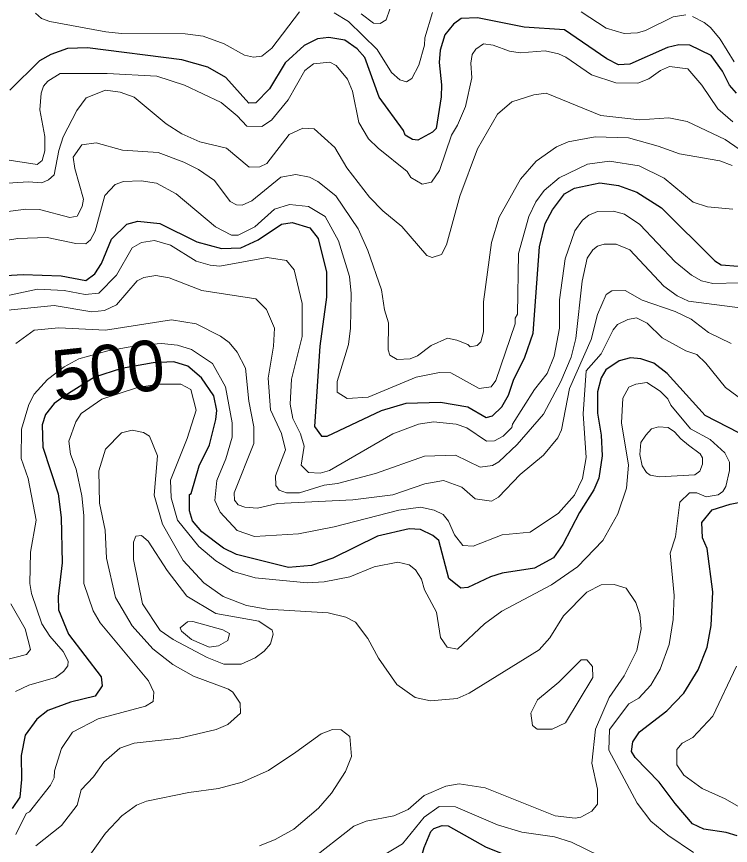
# Model space of a CAD drawing. Extents: x 673.3 to 698.5, y 6984.3 to 7012.3.
# Drawn here: x 690.238 to 691.368, y 6993.016 to 6994.327 of the extents above; entities that cross this region are included whole.
import ezdxf
from ezdxf.enums import TextEntityAlignment as Align

# ---------------------------------------------------------------- set-up
doc = ezdxf.new("R2010")
doc.units = 0
doc.header["$LTSCALE"] = 0.032
doc.layers.add('1', color=7, linetype='Continuous', lineweight=25)
doc.layers.add('2', color=7, linetype='Continuous', lineweight=13)
doc.layers.add('61', color=7, linetype='Continuous')

msp = doc.modelspace()

# ---------------------------------------------------------------- linework, layer by layer
at = {"layer": '1'}
for points in [[(691.3774, 6994.2057), (691.3659, 6994.2183), (691.3549, 6994.2405), (691.3373, 6994.265), (691.3035, 6994.2815), (691.2861, 6994.2821), (691.268, 6994.2776), (691.2086, 6994.2515), (691.1903, 6994.2505), (691.1722, 6994.2598), (691.105, 6994.3057), (691.0411, 6994.3099), (690.9672, 6994.3245), (690.9414, 6994.3237), (690.9292, 6994.3145), (690.9156, 6994.2976), (690.9082, 6994.2737), (690.9067, 6994.2541), (690.9107, 6994.2189), (690.91, 6994.1999), (690.9018, 6994.1496), (690.8962, 6994.1441), (690.873, 6994.1315), (690.8647, 6994.1323), (690.8528, 6994.1392), (690.8505, 6994.1467), (690.812, 6994.1994), (690.7891, 6994.262), (690.7771, 6994.2756), (690.7573, 6994.2895), (690.7323, 6994.2935), (690.7142, 6994.2913), (690.693, 6994.2811), (690.6629, 6994.2534), (690.6381, 6994.2124), (690.6169, 6994.1901), (690.6054, 6994.1899), (690.5692, 6994.2302), (690.5409, 6994.2466), (690.4994, 6994.2585), (690.3504, 6994.2772), (690.3187, 6994.2764), (690.2923, 6994.2666), (690.2745, 6994.2567), (690.2274, 6994.2105)], [(690.1924, 6993.9157), (690.2488, 6993.9189), (690.3089, 6993.9165), (690.348, 6993.9093), (690.362, 6993.92), (690.3723, 6993.936), (690.3882, 6993.9746), (690.4125, 6993.9983), (690.4301, 6994.0029), (690.4649, 6993.9996), (690.5236, 6993.9704), (690.5626, 6993.9597), (690.5932, 6993.9608), (690.6202, 6993.9737), (690.6572, 6993.9982), (690.674, 6994.0011), (690.7019, 6993.9925), (690.7152, 6993.9759), (690.7283, 6993.9225), (690.7283, 6993.8828), (690.7178, 6993.8057), (690.7096, 6993.6782), (690.7205, 6993.6633), (690.7297, 6993.6633), (690.8154, 6993.7039), (690.8545, 6993.7153), (690.9091, 6993.717), (690.9522, 6993.7096), (690.981, 6993.6925), (690.9909, 6993.6955), (691.0058, 6993.7094), (691.0164, 6993.7281), (691.0242, 6993.7519), (691.0425, 6993.7883), (691.0553, 6993.8263), (691.0654, 6993.9626), (691.0744, 6993.9996), (691.0862, 6994.0209), (691.105, 6994.0464), (691.1211, 6994.0551), (691.161, 6994.0639), (691.1903, 6994.0598), (691.2196, 6994.0491), (691.2587, 6994.0245), (691.3429, 6993.9402), (691.3529, 6993.9343), (691.38, 6993.9319)], [(691.3993, 6993.6591), (691.3275, 6993.696), (691.2677, 6993.7623), (691.2462, 6993.7788), (691.2259, 6993.7853), (691.2093, 6993.7869), (691.1918, 6993.7821), (691.1703, 6993.7679), (691.1633, 6993.7555), (691.1575, 6993.7335), (691.1574, 6993.6993), (691.163, 6993.6646), (691.1648, 6993.6319), (691.1592, 6993.5967), (691.1516, 6993.5782), (691.1289, 6993.5427), (691.1025, 6993.4916), (691.0879, 6993.4709), (691.0578, 6993.4545), (691.0063, 6993.4467), (690.9881, 6993.4409), (690.952, 6993.4238), (690.9411, 6993.423), (690.9221, 6993.4379), (690.9064, 6993.498), (690.8969, 6993.5063), (690.877, 6993.5158), (690.8591, 6993.5166), (690.8092, 6993.5053), (690.7383, 6993.47), (690.705, 6993.4589), (690.6685, 6993.4556), (690.5862, 6993.4763), (690.5656, 6993.486), (690.5313, 6993.5118), (690.5163, 6993.5295), (690.5117, 6993.5453), (690.5117, 6993.5709), (690.5142, 6993.5726), (690.5273, 6993.6163), (690.5432, 6993.6496), (690.5536, 6993.6897)], [(690.5536, 6993.6897), (690.5548, 6993.7039), (690.55, 6993.727), (690.5309, 6993.7554), (690.5092, 6993.7739), (690.4872, 6993.7805), (690.4545, 6993.7794), (690.4042, 6993.77), (690.3617, 6993.7565), (690.3143, 6993.7268), (690.2974, 6993.7149), (690.2837, 6993.6974), (690.2788, 6993.6811), (690.2795, 6993.6456), (690.304, 6993.572), (690.3088, 6993.5348), (690.3105, 6993.4629), (690.3042, 6993.4098), (690.3044, 6993.3884), (690.3204, 6993.3503), (690.372, 6993.2826), (690.3736, 6993.2684), (690.3623, 6993.2519), (690.3237, 6993.2426), (690.2878, 6993.2291), (690.2701, 6993.2154), (690.2515, 6993.1904), (690.2455, 6993.1581), (690.2462, 6993.1205), (690.2431, 6993.0925), (690.2314, 6993.0745)], [(691.378, 6993.031), (691.3607, 6993.0362), (691.3255, 6993.0418), (691.3074, 6993.0501), (691.2799, 6993.0821), (691.255, 6993.1162), (691.2167, 6993.1552), (691.2113, 6993.1643), (691.2131, 6993.1798), (691.2235, 6993.1957), (691.2669, 6993.2287), (691.2939, 6993.2567), (691.3164, 6993.2938), (691.331, 6993.3296), (691.3373, 6993.3638), (691.3399, 6993.417), (691.331, 6993.4854), (691.3236, 6993.5022), (691.3222, 6993.5267), (691.3385, 6993.5468), (691.3673, 6993.5557), (691.4037, 6993.5632)], [(690.8431, 6992.9548), (690.8577, 6992.9605), (690.8681, 6992.9732), (690.8765, 6992.9905), (690.8828, 6993.0126), (690.8937, 6993.0378), (690.8985, 6993.0426), (690.9115, 6993.0475), (690.921, 6993.0472), (690.9803, 6993.0139), (691.0323, 6992.9929), (691.1021, 6992.9563), (691.1887, 6992.9179), (691.2963, 6992.881), (691.3262, 6992.8736), (691.3793, 6992.879)]]:
    msp.add_lwpolyline(points, dxfattribs=at)
at = {"layer": '2'}
for points in [[(690.8287, 6994.3386), (690.8231, 6994.3218), (690.8135, 6994.3156), (690.8027, 6994.3163), (690.7836, 6994.331)], [(690.2682, 6994.3321), (690.2775, 6994.3239), (690.2907, 6994.3188), (690.3792, 6994.3024), (690.4043, 6994.3), (690.5049, 6994.2992), (690.5336, 6994.2959), (690.5665, 6994.2836), (690.5987, 6994.2657), (690.6128, 6994.2626), (690.6262, 6994.2643), (690.6422, 6994.2768), (690.6858, 6994.334)], [(690.7408, 6994.3325), (690.7631, 6994.3189), (690.8088, 6994.2748), (690.8314, 6994.2384), (690.8445, 6994.2264), (690.8551, 6994.2237), (690.8634, 6994.2287), (690.8744, 6994.2501), (690.8837, 6994.2815), (690.8841, 6994.293), (690.8964, 6994.333)], [(691.1312, 6994.3344), (691.1709, 6994.3081), (691.1996, 6994.3001), (691.2207, 6994.3008), (691.2334, 6994.3045), (691.2771, 6994.3261), (691.2969, 6994.3292)], [(691.3075, 6994.3269), (691.3263, 6994.3175), (691.3363, 6994.3093), (691.3512, 6994.2911), (691.3736, 6994.255)], [(691.3714, 6994.1601), (691.3476, 6994.1808), (691.3221, 6994.2184), (691.3002, 6994.2439), (691.2714, 6994.2479), (691.2567, 6994.2413), (691.2387, 6994.2282), (691.2209, 6994.2215), (691.1861, 6994.2217), (691.1477, 6994.2348), (691.1071, 6994.2624), (691.0958, 6994.2676), (691.0744, 6994.2723), (691.0347, 6994.2692), (691.018, 6994.2722), (690.9923, 6994.2815), (690.9769, 6994.2837), (690.9647, 6994.275), (690.959, 6994.2665), (690.9571, 6994.2531), (690.9587, 6994.2298), (690.9482, 6994.1847), (690.9358, 6994.1549), (690.9263, 6994.1391), (690.9074, 6994.0834), (690.8946, 6994.0649), (690.8799, 6994.0616), (690.862, 6994.0721), (690.8559, 6994.0819), (690.8101, 6994.1184), (690.795, 6994.1333), (690.7796, 6994.1592), (690.7698, 6994.2088), (690.7619, 6994.2279), (690.7439, 6994.2493), (690.7336, 6994.2544), (690.7081, 6994.252), (690.6941, 6994.2414), (690.6681, 6994.1948), (690.6416, 6994.163), (690.6262, 6994.1526), (690.6023, 6994.1535), (690.5871, 6994.1699), (690.5621, 6994.1909), (690.5041, 6994.2184), (690.4603, 6994.2324), (690.3815, 6994.2366), (690.307, 6994.2365), (690.2874, 6994.2247), (690.2809, 6994.2164), (690.2771, 6994.2055), (690.2748, 6994.1791), (690.2828, 6994.1372), (690.2828, 6994.1145), (690.2787, 6994.0992), (690.2709, 6994.0926), (690.2264, 6994.0997)], [(691.3592, 6994.1324), (691.2989, 6994.1608), (691.2704, 6994.1664), (691.2242, 6994.1632), (691.1626, 6994.1705), (691.076, 6994.2055), (691.0567, 6994.2031), (691.0216, 6994.1921), (690.9989, 6994.1726), (690.9672, 6994.1173), (690.9396, 6994.0427), (690.9184, 6993.9655), (690.9107, 6993.9507), (690.8955, 6993.9459), (690.8874, 6993.9491), (690.8477, 6993.9949), (690.8174, 6994.0196), (690.7963, 6994.0413), (690.7607, 6994.0873), (690.7417, 6994.1197), (690.709, 6994.1491), (690.6909, 6994.1502), (690.6696, 6994.1403), (690.6343, 6994.0946), (690.6229, 6994.0891), (690.6062, 6994.0884), (690.5702, 6994.1184), (690.5281, 6994.1284), (690.4997, 6994.1415), (690.475, 6994.1571), (690.424, 6994.1993), (690.402, 6994.2072), (690.3787, 6994.2105), (690.3482, 6994.1983), (690.3333, 6994.1779), (690.3117, 6994.1365), (690.3048, 6994.1147), (690.2974, 6994.0764), (690.2888, 6994.0686), (690.2779, 6994.0639), (690.2565, 6994.0655), (690.1828, 6994.0607)], [(690.8942, 6993.8068), (690.8727, 6993.7904), (690.8611, 6993.7854), (690.8401, 6993.7846), (690.8285, 6993.7911), (690.8261, 6993.7996), (690.8268, 6993.8424), (690.8201, 6993.8629), (690.8154, 6993.8945), (690.7941, 6993.9567), (690.7786, 6993.9908), (690.7433, 6994.0432), (690.715, 6994.0657), (690.7016, 6994.0729), (690.6802, 6994.0769), (690.6561, 6994.0728), (690.6103, 6994.0355), (690.5949, 6994.0282), (690.5862, 6994.0288), (690.5762, 6994.0344), (690.5513, 6994.0673), (690.5258, 6994.0849), (690.503, 6994.0963), (690.462, 6994.1119), (690.406, 6994.1152), (690.3643, 6994.1268), (690.3414, 6994.124), (690.3276, 6994.1043), (690.3301, 6994.0862), (690.3438, 6994.0378), (690.3422, 6994.0265), (690.3341, 6994.0111), (690.3225, 6994.009), (690.2745, 6994.0216), (690.2529, 6994.0223), (690.2003, 6994.0152)], [(691.3703, 6994.091), (691.3507, 6994.0985), (691.2868, 6994.1096), (691.2532, 6994.122), (691.2063, 6994.1347), (691.1536, 6994.1363), (691.1108, 6994.1284), (691.0922, 6994.1208), (691.06, 6994.0982), (691.0354, 6994.0698), (691.0017, 6994.0095), (690.9896, 6993.9694), (690.977, 6993.8755), (690.9767, 6993.828), (690.9727, 6993.8124), (690.9669, 6993.8066), (690.9556, 6993.8043), (690.952, 6993.8082), (690.9349, 6993.8152), (690.9199, 6993.8179), (690.8942, 6993.8068)], [(691.3815, 6994.1169), (691.3592, 6994.1324)], [(691.3713, 6994.0224), (691.3314, 6994.0257), (691.3084, 6994.033), (691.2627, 6994.0714), (691.2234, 6994.0907), (691.1761, 6994.0981), (691.1412, 6994.0931), (691.0967, 6994.0716), (691.0728, 6994.0516), (691.0599, 6994.0336), (691.0484, 6994.0107), (691.0321, 6993.9521), (691.0305, 6993.8562), (691.0272, 6993.8498), (691.0271, 6993.8408), (690.9962, 6993.7512), (690.9892, 6993.7413), (690.97, 6993.7384)], [(690.97, 6993.7384), (690.9251, 6993.7631), (690.9075, 6993.7641), (690.8703, 6993.7564), (690.7943, 6993.725), (690.7613, 6993.7227), (690.7454, 6993.7328), (690.7454, 6993.7495), (690.7631, 6993.8079), (690.7665, 6993.8339), (690.7673, 6993.8887), (690.7649, 6993.9154), (690.7473, 6993.9721), (690.7262, 6994.0104), (690.6998, 6994.0264), (690.6701, 6994.0296), (690.6461, 6994.0223), (690.6153, 6993.994), (690.5885, 6993.9812), (690.5783, 6993.9809), (690.5527, 6993.9942), (690.4907, 6994.0463), (690.4595, 6994.063), (690.4351, 6994.0672), (690.4072, 6994.066), (690.3944, 6994.0614), (690.3778, 6994.0436), (690.3625, 6993.9871), (690.355, 6993.9735), (690.3478, 6993.9671), (690.3318, 6993.9678), (690.2867, 6993.9775), (690.2402, 6993.9759), (690.1942, 6993.9683)], [(690.6998, 6993.6059), (690.7183, 6993.6046), (690.7332, 6993.6091), (690.8336, 6993.6666), (690.8743, 6993.682), (690.8979, 6993.686), (690.9337, 6993.6821), (690.9506, 6993.6762), (690.9816, 6993.6551), (690.9944, 6993.6559), (691.0078, 6993.6634), (691.022, 6993.6771), (691.0226, 6993.6823), (691.0574, 6993.7371), (691.0778, 6993.7624), (691.0888, 6993.7896), (691.0971, 6993.8339), (691.0972, 6993.8785), (691.1062, 6993.9438), (691.1212, 6993.988), (691.1334, 6994.0047), (691.1434, 6994.0128), (691.1574, 6994.0182), (691.1828, 6994.019), (691.2001, 6994.0141), (691.224, 6993.9981), (691.28, 6993.9388), (691.306, 6993.9176), (691.3216, 6993.9089), (691.3398, 6993.9047), (691.3825, 6993.9059)], [(690.1822, 6993.8766), (690.2715, 6993.8955), (690.3137, 6993.8936), (690.3469, 6993.8872), (690.3682, 6993.8893), (690.3962, 6993.9176), (690.4211, 6993.9609), (690.4357, 6993.9694), (690.4562, 6993.9725), (690.4818, 6993.9652), (690.5223, 6993.9401), (690.5444, 6993.9334), (690.56, 6993.932), (690.6346, 6993.9458), (690.6651, 6993.941), (690.6772, 6993.9263), (690.69, 6993.8728), (690.6899, 6993.8209), (690.673, 6993.7531), (690.6709, 6993.7136), (690.6753, 6993.6912), (690.6874, 6993.6668), (690.6931, 6993.6476), (690.6886, 6993.6175), (690.6998, 6993.6059)], [(691.3866, 6993.8655), (691.3014, 6993.8769), (691.2835, 6993.8852), (691.2623, 6993.9005), (691.2082, 6993.9578), (691.1868, 6993.9669), (691.1679, 6993.967), (691.1575, 6993.9637), (691.1498, 6993.9577), (691.1411, 6993.9447), (691.1331, 6993.9082), (691.1232, 6993.8176), (691.1155, 6993.7881), (691.0995, 6993.7495), (691.0721, 6993.6977), (691.0304, 6993.6501), (691.0014, 6993.6226), (690.9909, 6993.6166), (690.9719, 6993.6144), (690.9328, 6993.633), (690.8838, 6993.6314), (690.8063, 6993.6039), (690.7457, 6993.5883), (690.7248, 6993.5856), (690.6856, 6993.5735), (690.6653, 6993.5737), (690.6536, 6993.5779), (690.6484, 6993.5849), (690.6477, 6993.6007), (690.6639, 6993.6415), (690.6572, 6993.6672), (690.6398, 6993.7049), (690.6363, 6993.7551), (690.6444, 6993.8056), (690.646, 6993.8339), (690.6337, 6993.8637), (690.6169, 6993.8804)], [(690.6169, 6993.8804), (690.5315, 6993.8934), (690.4796, 6993.9133), (690.4584, 6993.9172), (690.4395, 6993.9141), (690.429, 6993.9088), (690.3963, 6993.8711), (690.3773, 6993.8619), (690.3574, 6993.8596), (690.2975, 6993.87), (690.219, 6993.8619)], [(690.5744, 6993.8114), (690.587, 6993.796), (690.6004, 6993.7707), (690.6054, 6993.7183), (690.6134, 6993.6779), (690.6134, 6993.6518), (690.5826, 6993.5736), (690.5827, 6993.5618), (690.5886, 6993.5548), (690.5991, 6993.5509), (690.6191, 6993.5491), (690.6509, 6993.5565), (690.7702, 6993.5624), (690.8337, 6993.5704), (690.8842, 6993.5879), (690.9134, 6993.5932), (690.9424, 6993.5825), (690.9636, 6993.5639), (690.9896, 6993.5606), (691.0005, 6993.5665), (691.0347, 6993.6024), (691.0716, 6993.6329), (691.0943, 6993.6606), (691.1004, 6993.6733), (691.1129, 6993.7388), (691.1475, 6993.816), (691.1575, 6993.8558), (691.1708, 6993.8873), (691.1797, 6993.8928), (691.2011, 6993.8936), (691.2278, 6993.8781), (691.2799, 6993.8601), (691.3054, 6993.8482), (691.3328, 6993.8271), (691.3689, 6993.8096)], [(690.2372, 6993.8095), (690.2659, 6993.8309), (690.305, 6993.8343), (690.3786, 6993.8309), (690.4835, 6993.8472), (690.5225, 6993.8406), (690.5607, 6993.8215), (690.5744, 6993.8114)], [(691.4255, 6993.6917), (691.36, 6993.74), (691.3286, 6993.7786), (691.3142, 6993.7922), (691.2971, 6993.7982), (691.2595, 6993.8189), (691.2358, 6993.8421), (691.2191, 6993.8502), (691.2054, 6993.8479), (691.189, 6993.8396), (691.182, 6993.8312), (691.1629, 6993.7933), (691.1395, 6993.7663), (691.1347, 6993.6987), (691.1396, 6993.6294), (691.1334, 6993.596), (691.121, 6993.5697), (691.0956, 6993.5416), (691.0509, 6993.5112), (691.0064, 6993.5069), (690.9604, 6993.489), (690.9444, 6993.4905), (690.9311, 6993.5069), (690.9216, 6993.529), (690.9131, 6993.5394), (690.8989, 6993.5463), (690.8773, 6993.5508)], [(690.8773, 6993.5508), (690.8428, 6993.5459), (690.7409, 6993.5199), (690.6842, 6993.5085), (690.6144, 6993.5045), (690.5872, 6993.5139), (690.5601, 6993.5429), (690.5516, 6993.5615), (690.5548, 6993.5929), (690.5694, 6993.6274), (690.5792, 6993.6616), (690.5792, 6993.6844), (690.5687, 6993.7411), (690.5482, 6993.778), (690.5151, 6993.8003), (690.4929, 6993.8073), (690.4676, 6993.8098), (690.4325, 6993.8073), (690.3823, 6993.7979), (690.3369, 6993.7856), (690.3135, 6993.7727), (690.2869, 6993.753), (690.2661, 6993.7294), (690.2573, 6993.7133), (690.2457, 6993.6742), (690.2454, 6993.6279), (690.2567, 6993.5964), (690.2689, 6993.5303), (690.2601, 6993.4798), (690.2592, 6993.43), (690.2616, 6993.4143), (690.2781, 6993.3666), (690.2906, 6993.3467), (690.3118, 6993.3226), (690.32, 6993.3075), (690.3193, 6993.3001), (690.3126, 6993.291), (690.2997, 6993.2817), (690.2578, 6993.2696), (690.2366, 6993.2593)], [(690.6978, 6993.4312), (690.7246, 6993.4328), (690.7653, 6993.4409), (690.804, 6993.4563), (690.8412, 6993.4641), (690.8595, 6993.4598), (690.8691, 6993.4516), (690.8789, 6993.4369), (690.8838, 6993.42), (690.9024, 6993.385), (690.9087, 6993.345), (690.9195, 6993.3296), (690.9359, 6993.3261), (690.9787, 6993.3666), (691.0059, 6993.3863), (691.0845, 6993.428), (691.1259, 6993.4567), (691.1659, 6993.4981), (691.1897, 6993.5404), (691.2031, 6993.5808), (691.2064, 6993.6173), (691.195, 6993.6841), (691.1974, 6993.7235), (691.2066, 6993.7406), (691.2181, 6993.7455), (691.2354, 6993.7478), (691.2562, 6993.7345), (691.2685, 6993.7224), (691.2735, 6993.7124), (691.3044, 6993.6746), (691.3353, 6993.6581), (691.3589, 6993.6369), (691.3659, 6993.6222), (691.3659, 6993.6087), (691.3603, 6993.5838), (691.3558, 6993.5759), (691.3483, 6993.5706), (691.3293, 6993.5671), (691.3143, 6993.5736), (691.3027, 6993.5736), (691.2878, 6993.5588), (691.2805, 6993.504), (691.2723, 6993.4779), (691.2787, 6993.4112), (691.2771, 6993.373), (691.2705, 6993.3339), (691.2565, 6993.2945), (691.2415, 6993.2693), (691.2228, 6993.2489), (691.2068, 6993.2401), (691.1765, 6993.1994), (691.1754, 6993.1668), (691.2202, 6993.0829), (691.2416, 6993.0546), (691.2686, 6993.0322), (691.3092, 6993.0049)], [(690.2368, 6993.0333), (690.2533, 6993.0666), (690.2586, 6993.0692), (690.2919, 6993.1113), (690.2975, 6993.1231), (690.2983, 6993.1342), (690.3092, 6993.1692), (690.3264, 6993.1951), (690.3675, 6993.2161), (690.4421, 6993.2363), (690.4544, 6993.2438), (690.4554, 6993.2581), (690.447, 6993.2763), (690.3705, 6993.3682), (690.3591, 6993.387), (690.3448, 6993.4303), (690.3447, 6993.5378), (690.3414, 6993.5687), (690.3325, 6993.6108), (690.3234, 6993.6346), (690.3211, 6993.6551), (690.3317, 6993.6859), (690.3406, 6993.699), (690.3732, 6993.7215), (690.4297, 6993.7402), (690.4626, 6993.7455), (690.4978, 6993.7454), (690.5141, 6993.7372), (690.5221, 6993.7045), (690.508, 6993.6595), (690.4816, 6993.5936), (690.4825, 6993.5659), (690.493, 6993.5305), (690.5266, 6993.4887), (690.5536, 6993.4662), (690.5806, 6993.4492), (690.6157, 6993.4394), (690.6978, 6993.4312)], [(691.1309, 6993.0609), (691.1482, 6993.0702), (691.1574, 6993.0813), (691.1574, 6993.1048), (691.1484, 6993.1463), (691.1543, 6993.1997), (691.1755, 6993.25), (691.1994, 6993.2843), (691.2193, 6993.3244), (691.2265, 6993.3583), (691.2243, 6993.3811), (691.2181, 6993.4), (691.2026, 6993.4226), (691.1835, 6993.4286), (691.163, 6993.4279), (691.1406, 6993.4163), (691.1036, 6993.379), (691.0819, 6993.3443), (691.0649, 6993.3255), (690.9544, 6993.257), (690.9354, 6993.2482), (690.8929, 6993.2447), (690.869, 6993.25), (690.84, 6993.2706), (690.811, 6993.312), (690.7938, 6993.3434), (690.7744, 6993.3693), (690.759, 6993.3769), (690.731, 6993.3838), (690.6349, 6993.3895), (690.6022, 6993.3956), (690.5649, 6993.4098), (690.5343, 6993.4313), (690.5015, 6993.4664), (690.4691, 6993.5241), (690.4558, 6993.5698), (690.4611, 6993.6321), (690.4487, 6993.6631), (690.4391, 6993.6689), (690.4208, 6993.6729), (690.4044, 6993.6684), (690.3791, 6993.6428), (690.3682, 6993.6083), (690.3692, 6993.5574), (690.3781, 6993.5143), (690.3806, 6993.4704), (690.3949, 6993.4082), (690.4208, 6993.3635), (690.4538, 6993.327), (690.4854, 6993.302), (690.5179, 6993.2834), (690.5733, 6993.2633), (690.5802, 6993.2582), (690.592, 6993.2409), (690.5926, 6993.2254), (690.5722, 6993.2073), (690.5539, 6993.1992), (690.496, 6993.1856), (690.4242, 6993.1778), (690.4017, 6993.1696), (690.3761, 6993.1474), (690.3599, 6993.1247), (690.3406, 6993.1039), (690.3339, 6993.0794), (690.3094, 6993.0473), (690.2686, 6993.0154)], [(690.2147, 6993.3081), (690.2541, 6993.318), (690.26, 6993.3259), (690.2518, 6993.3586), (690.2289, 6993.398)], [(691.3976, 6993.0676), (691.3594, 6993.0898), (691.3229, 6993.1058), (691.2937, 6993.1271), (691.2829, 6993.1435), (691.2829, 6993.1678), (691.2913, 6993.1779), (691.3081, 6993.1866), (691.3399, 6993.2203), (691.3772, 6993.2997)], [(690.331, 6992.9679), (690.3789, 6993.0353), (690.4045, 6993.0626), (690.4281, 6993.0795), (690.4438, 6993.0858), (690.5106, 6993.0996), (690.5576, 6993.1058), (690.5953, 6993.1159), (690.6365, 6993.1343), (690.6802, 6993.1637), (690.7199, 6993.1927), (690.7379, 6993.1995), (690.7517, 6993.199), (690.7655, 6993.1885), (690.7681, 6993.1568), (690.7588, 6993.1331), (690.7363, 6993.0986), (690.7157, 6993.0749), (690.6769, 6993.0418), (690.6471, 6993.0252), (690.6223, 6993.0155)], [(690.7017, 6992.9915), (690.772, 6993.0463), (690.7912, 6993.0541), (690.8348, 6993.0626), (690.8579, 6993.0727), (690.8833, 6993.0949), (690.9174, 6993.1096), (690.9383, 6993.1134), (690.9793, 6993.1071), (691.0902, 6993.063), (691.1219, 6993.0593), (691.1309, 6993.0609)], [(691.1604, 6992.9996), (691.1159, 6993.0212), (691.0894, 6993.0296), (691.0373, 6993.0369), (690.9988, 6993.0485), (690.9327, 6993.0768), (690.907, 6993.0776), (690.8832, 6993.0606), (690.849, 6993.0185), (690.8145, 6992.9978)]]:
    msp.add_lwpolyline(points, dxfattribs=at)
for points in [[(691.2407, 6993.6015), (691.2346, 6993.6057), (691.2282, 6993.6161), (691.2243, 6993.6342), (691.2259, 6993.6531), (691.2335, 6993.665), (691.2428, 6993.6748), (691.2536, 6993.6778), (691.2692, 6993.6768), (691.2791, 6993.6699), (691.2891, 6993.6592), (691.301, 6993.6488), (691.3198, 6993.6354), (691.3235, 6993.629), (691.3233, 6993.6189), (691.319, 6993.6077), (691.3113, 6993.6022), (691.2555, 6993.5989)], [(690.6298, 6993.323), (690.6401, 6993.335), (690.6442, 6993.3499), (690.6425, 6993.3562), (690.6216, 6993.3708), (690.5535, 6993.3829), (690.5077, 6993.41), (690.4765, 6993.4509), (690.4464, 6993.4971), (690.4357, 6993.5061), (690.4269, 6993.505), (690.4229, 6993.4954), (690.4229, 6993.4683), (690.4376, 6993.3978), (690.4656, 6993.356), (690.4858, 6993.3414), (690.5395, 6993.3133), (690.5659, 6993.3025), (690.5937, 6993.3025), (690.6154, 6993.3124)], [(690.5647, 6993.3568), (690.5749, 6993.3511), (690.5724, 6993.3399), (690.5575, 6993.3315), (690.5431, 6993.3294), (690.5147, 6993.3417), (690.4989, 6993.355), (690.4971, 6993.36), (690.5086, 6993.3697), (690.517, 6993.37)], [(691.0545, 6993.2057), (691.0516, 6993.2251), (691.0622, 6993.2462), (691.0961, 6993.2744), (691.1313, 6993.3096), (691.1404, 6993.3094), (691.1492, 6993.2992), (691.1501, 6993.2815), (691.1068, 6993.2096), (691.0855, 6993.1998), (691.0616, 6993.1999)]]:
    msp.add_lwpolyline(points, close=True, dxfattribs=at)

# ---------------------------------------------------------------- texts
at = {"layer": '61'}
msp.add_text('500', height=0.08, rotation=6.273, dxfattribs=at).set_placement((690.3875, 6993.7279), align=Align.CENTER)

doc.saveas('drawing.dxf')
